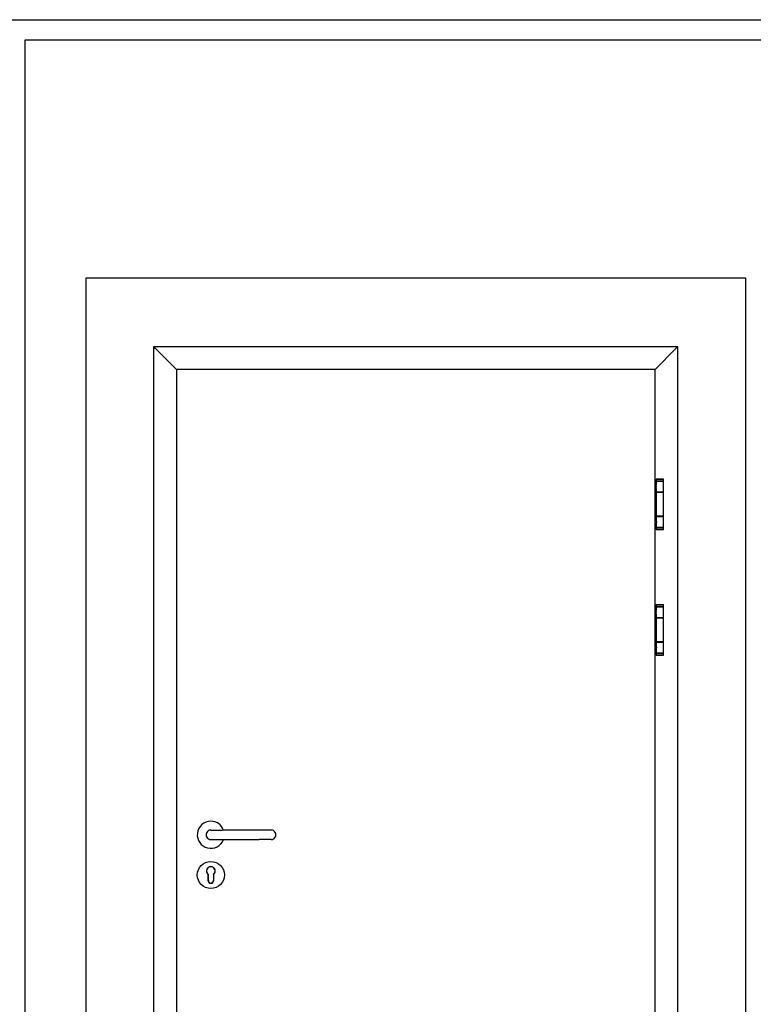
# Model space of a CAD drawing. Header units: millimetres. Extents: x -8500 to 4200, y 0 to 5940.
# Tile 284 of 290: x 29 to 1490, y 3980 to 5940. Entities that reach past the tile are written whole.
import ezdxf

# ---------------------------------------------------------------- set-up
doc = ezdxf.new("R2010")
doc.units = ezdxf.units.MM
doc.layers.add('152', color=250, linetype='Continuous')
doc.layers.add('256', color=250, linetype='Continuous')

msp = doc.modelspace()

# ---------------------------------------------------------------- linework, layer by layer
at = {"layer": '152', "linetype": 'Continuous', "lineweight": -3}
for p, q in [((161.36, 3206.05), (161.36, 5426.05)), ((161.36, 5426.05), (1474.36, 5426.05)), ((1474.36, 5426.05), (1474.36, 3206.05)), ((295.86, 5289.05), (298.94, 5285.97)), ((295.86, 5289.05), (298.94, 5285.97)), ((295.86, 5289.05), (295.86, 3206.05)), ((295.86, 5289.05), (295.86, 3206.05)), ((1339.86, 5289.05), (295.86, 5289.05)), ((295.86, 5289.05), (298.94, 5285.97)), ((298.94, 5285.97), (341.86, 5243.05)), ((298.94, 5285.97), (341.86, 5243.05)), ((298.94, 5285.97), (341.86, 5243.05)), ((1336.78, 5285.97), (1293.86, 5243.05)), ((1336.78, 5285.97), (1293.86, 5243.05)), ((1339.86, 5289.05), (1336.78, 5285.97)), ((1339.86, 5289.05), (1336.78, 5285.97)), ((1339.86, 3206.05), (1339.86, 5289.05)), ((1293.86, 5243.8), (341.86, 5243.8)), ((341.86, 3215.8), (341.86, 5243.8)), ((1293.86, 5243.8), (1293.86, 3215.8)), ((1296.66, 5025.8), (1296.56, 5025.7)), ((1311.56, 5025.7), (1296.56, 5025.7)), ((1296.56, 5025.7), (1296.56, 5021.9)), ((1296.56, 5021.9), (1311.56, 5021.9)), ((1296.56, 5021.9), (1296.66, 5021.8)), ((1296.66, 5021.8), (1296.56, 5021.7)), ((1296.56, 5021.7), (1311.4, 5021.7)), ((1296.56, 5021.7), (1296.56, 5014.47)), ((1296.66, 5025.8), (1311.46, 5025.8)), ((1311.3, 5021.8), (1296.66, 5021.8)), ((1311.46, 5021.8), (1311.3, 5021.8)), ((1311.4, 5021.7), (1311.56, 5021.7)), ((1311.56, 5025.7), (1311.46, 5025.8)), ((1311.46, 5021.8), (1311.56, 5021.9)), ((1311.56, 5021.7), (1311.46, 5021.8)), ((1311.56, 5021.9), (1311.56, 5025.7)), ((1311.56, 4999.9), (1311.56, 5021.7)), ((1296.56, 5014.8), (1293.86, 5014.8)), ((1296.56, 5014.8), (1293.86, 5014.8)), ((1293.86, 5006.8), (1296.56, 5006.8)), ((1293.86, 5006.8), (1296.56, 5006.8)), ((1296.56, 5007.15), (1296.56, 4999.9)), ((1311.4, 4999.9), (1296.56, 4999.9)), ((1296.56, 4999.9), (1296.66, 4999.8)), ((1311.56, 4999.3), (1296.56, 4999.3)), ((1296.56, 4999.3), (1296.56, 4951.8)), ((1296.66, 4999.8), (1311.3, 4999.8)), ((1297.31, 4999.8), (1297.31, 4999.3)), ((1310.81, 4999.3), (1310.81, 4999.8)), ((1311.3, 4999.8), (1311.46, 4999.8)), ((1311.56, 4999.9), (1311.4, 4999.9)), ((1311.46, 4999.8), (1311.56, 4999.9)), ((1311.56, 4951.8), (1311.56, 4999.3)), ((1296.56, 4944.3), (1293.86, 4944.3)), ((1311.56, 4951.8), (1296.56, 4951.8)), ((1296.66, 4951.3), (1296.56, 4951.2)), ((1311.56, 4951.2), (1296.56, 4951.2)), ((1296.56, 4951.2), (1296.56, 4943.98)), ((1296.66, 4951.3), (1311.46, 4951.3)), ((1297.31, 4951.8), (1297.31, 4951.3)), ((1310.81, 4951.3), (1310.81, 4951.8)), ((1311.56, 4951.2), (1311.46, 4951.3)), ((1311.56, 4929.4), (1311.56, 4951.2)), ((1293.86, 4936.3), (1296.56, 4936.3)), ((1296.56, 4936.67), (1296.56, 4929.4)), ((1296.56, 4929.4), (1311.56, 4929.4)), ((1296.56, 4929.4), (1296.66, 4929.3)), ((1296.66, 4929.3), (1296.56, 4929.2)), ((1311.56, 4929.2), (1296.56, 4929.2)), ((1296.56, 4929.2), (1296.56, 4925.4)), ((1296.56, 4925.4), (1311.56, 4925.4)), ((1296.56, 4925.4), (1296.66, 4925.3)), ((1311.46, 4929.3), (1296.66, 4929.3)), ((1311.46, 4925.3), (1296.66, 4925.3)), ((1311.46, 4929.3), (1311.56, 4929.4)), ((1311.56, 4929.2), (1311.46, 4929.3)), ((1311.46, 4925.3), (1311.56, 4925.4)), ((1311.56, 4925.4), (1311.56, 4929.2)), ((1296.56, 4764.8), (1293.86, 4764.8)), ((1296.56, 4764.8), (1293.86, 4764.8)), ((1296.66, 4775.8), (1296.56, 4775.7)), ((1296.56, 4775.7), (1296.56, 4771.9)), ((1311.56, 4775.7), (1296.56, 4775.7)), ((1296.56, 4771.9), (1296.66, 4771.8)), ((1296.56, 4771.9), (1311.56, 4771.9)), ((1296.66, 4771.8), (1296.56, 4771.7)), ((1296.56, 4771.7), (1296.56, 4764.47)), ((1296.56, 4771.7), (1311.4, 4771.7)), ((1296.66, 4775.8), (1311.46, 4775.8)), ((1311.3, 4771.8), (1296.66, 4771.8)), ((1311.46, 4771.8), (1311.3, 4771.8)), ((1311.4, 4771.7), (1311.56, 4771.7)), ((1311.56, 4775.7), (1311.46, 4775.8)), ((1311.46, 4771.8), (1311.56, 4771.9)), ((1311.56, 4771.7), (1311.46, 4771.8)), ((1311.56, 4771.9), (1311.56, 4775.7)), ((1311.56, 4749.9), (1311.56, 4771.7)), ((1293.86, 4756.8), (1296.56, 4756.8)), ((1293.86, 4756.8), (1296.56, 4756.8)), ((1296.56, 4757.15), (1296.56, 4749.9)), ((1296.56, 4749.9), (1296.66, 4749.8)), ((1311.4, 4749.9), (1296.56, 4749.9)), ((1311.56, 4749.3), (1296.56, 4749.3)), ((1296.56, 4749.3), (1296.56, 4701.8)), ((1296.66, 4749.8), (1311.3, 4749.8)), ((1297.31, 4749.8), (1297.31, 4749.3)), ((1310.81, 4749.3), (1310.81, 4749.8)), ((1311.3, 4749.8), (1311.46, 4749.8)), ((1311.56, 4749.9), (1311.4, 4749.9)), ((1311.46, 4749.8), (1311.56, 4749.9)), ((1311.56, 4701.8), (1311.56, 4749.3)), ((1296.56, 4694.3), (1293.86, 4694.3)), ((1293.86, 4686.3), (1296.56, 4686.3)), ((1311.56, 4701.8), (1296.56, 4701.8)), ((1296.66, 4701.3), (1296.56, 4701.2)), ((1296.56, 4701.2), (1296.56, 4693.98)), ((1311.56, 4701.2), (1296.56, 4701.2)), ((1296.56, 4686.67), (1296.56, 4679.4)), ((1296.66, 4701.3), (1311.46, 4701.3)), ((1297.31, 4701.8), (1297.31, 4701.3)), ((1310.81, 4701.3), (1310.81, 4701.8)), ((1311.56, 4701.2), (1311.46, 4701.3)), ((1311.56, 4679.4), (1311.56, 4701.2)), ((1296.56, 4679.4), (1296.66, 4679.3)), ((1296.56, 4679.4), (1311.56, 4679.4)), ((1296.66, 4679.3), (1296.56, 4679.2)), ((1296.56, 4679.2), (1296.56, 4675.4)), ((1311.56, 4679.2), (1296.56, 4679.2)), ((1296.56, 4675.4), (1296.66, 4675.3)), ((1296.56, 4675.4), (1311.56, 4675.4)), ((1311.46, 4679.3), (1296.66, 4679.3)), ((1311.46, 4675.3), (1296.66, 4675.3)), ((1311.46, 4679.3), (1311.56, 4679.4)), ((1311.56, 4679.2), (1311.46, 4679.3)), ((1311.46, 4675.3), (1311.56, 4675.4)), ((1311.56, 4675.4), (1311.56, 4679.2)), ((409.86, 4327.3), (433.36, 4327.3)), ((506.36, 4327.3), (433.36, 4327.3)), ((529.86, 4327.3), (506.36, 4327.3)), ((409.86, 4308.3), (433.36, 4308.3)), ((433.36, 4308.3), (506.36, 4308.3)), ((529.86, 4308.3), (506.36, 4308.3)), ((404.61, 4226.3), (404.61, 4238.8)), ((404.86, 4226.8), (404.86, 4238.93)), ((404.86, 4226.8), (404.86, 4238.93)), ((414.86, 4238.93), (414.86, 4226.8)), ((414.86, 4238.93), (414.86, 4226.8)), ((415.11, 4238.8), (415.11, 4226.3))]:
    msp.add_line(p, q, dxfattribs=at)
msp.add_circle((409.86, 4237.8), 27, dxfattribs=at)
for centre, radius, start, end in [((409.86, 4317.8), 27, 90, 339.39563), ((409.86, 4317.8), 27, 20.59877, 90), ((409.86, 4317.8), 9.5, 89.99997, 270.00003), ((529.86, 4317.8), 9.5, 269.99997, 90.00003), ((409.86, 4245.8), 8.75, 306.8699, 233.1301), ((409.86, 4245.8), 8.5, 306.03188, 233.96812), ((409.86, 4245.8), 8.5, 306.03188, 233.96812), ((409.86, 4226.3), 5.25, 180, 0), ((409.86, 4226.8), 5, 180, 0), ((409.86, 4226.8), 5, 180, 0)]:
    msp.add_arc(centre, radius, start, end, dxfattribs=at)
for points, knots in [([(1296.58, 5006.94), (1296.58, 5006.95), (1296.58, 5006.96), (1296.57, 5006.99), (1296.57, 5007), (1296.57, 5007.02), (1296.57, 5007.05), (1296.56, 5007.09), (1296.56, 5007.16), (1296.57, 5007.22), (1296.58, 5007.34), (1296.59, 5007.41), (1296.6, 5007.52), (1296.61, 5007.56), (1296.62, 5007.63), (1296.63, 5007.67), (1296.65, 5007.8), (1296.66, 5007.88), (1296.7, 5008.06), (1296.72, 5008.16), (1296.75, 5008.31), (1296.76, 5008.36), (1296.77, 5008.44), (1296.78, 5008.46), (1296.79, 5008.51), (1296.79, 5008.54), (1296.81, 5008.67), (1296.83, 5008.78), (1296.87, 5009.01), (1296.89, 5009.13), (1296.93, 5009.37), (1296.94, 5009.49), (1296.96, 5009.65), (1296.96, 5009.68), (1296.97, 5009.74), (1296.98, 5009.84), (1296.99, 5009.94), (1297, 5010.13), (1297.02, 5010.39), (1297.03, 5010.66), (1297.03, 5010.86), (1297.03, 5010.92), (1297.02, 5011.02), (1297.02, 5011.06), (1297.02, 5011.12), (1297.02, 5011.16), (1297.01, 5011.32), (1297.01, 5011.45), (1296.99, 5011.71), (1296.97, 5011.84), (1296.95, 5012.03), (1296.94, 5012.09), (1296.93, 5012.19), (1296.93, 5012.22), (1296.92, 5012.28), (1296.91, 5012.31), (1296.89, 5012.46), (1296.87, 5012.58), (1296.84, 5012.81), (1296.82, 5012.92), (1296.79, 5013.08), (1296.78, 5013.13), (1296.76, 5013.23), (1296.75, 5013.29), (1296.72, 5013.43), (1296.7, 5013.53), (1296.67, 5013.71), (1296.65, 5013.8), (1296.63, 5013.92), (1296.62, 5013.98), (1296.61, 5014.04), (1296.6, 5014.08), (1296.6, 5014.09), (1296.59, 5014.19), (1296.58, 5014.25), (1296.57, 5014.38), (1296.56, 5014.43), (1296.56, 5014.53), (1296.57, 5014.58), (1296.58, 5014.64), (1296.58, 5014.65), (1296.58, 5014.67)], [0, 0, 0, 0, 0.0134775, 0.0134775, 0.0228122, 0.0228122, 0.0321468, 0.0508161, 0.0508161, 0.0881547, 0.0881547, 0.1254932, 0.1254932, 0.1441625, 0.1441625, 0.1628318, 0.1628318, 0.2001704, 0.2001704, 0.2375089, 0.2375089, 0.2561782, 0.2561782, 0.2655129, 0.2655129, 0.2748475, 0.2748475, 0.3121861, 0.3121861, 0.3495247, 0.3495247, 0.3868632, 0.3868632, 0.3961979, 0.3961979, 0.4055325, 0.4242018, 0.4242018, 0.4615404, 0.4988789, 0.4988789, 0.5175482, 0.5175482, 0.5268829, 0.5268829, 0.5362175, 0.5362175, 0.5735561, 0.5735561, 0.6108947, 0.6108947, 0.6295639, 0.6295639, 0.6388986, 0.6388986, 0.6482332, 0.6482332, 0.6855718, 0.6855718, 0.7229104, 0.7229104, 0.7415797, 0.7415797, 0.7602489, 0.7602489, 0.7975875, 0.7975875, 0.8349261, 0.8349261, 0.8535954, 0.86293, 0.86293, 0.8722647, 0.8722647, 0.9096032, 0.9096032, 0.9469418, 0.9469418, 0.9842804, 0.9842804, 1, 1, 1, 1]), ([(1296.56, 5007.12), (1296.56, 5007.14), (1296.56, 5007.16), (1296.57, 5007.19), (1296.57, 5007.22), (1296.57, 5007.23), (1296.57, 5007.31), (1296.58, 5007.38), (1296.6, 5007.52), (1296.61, 5007.59), (1296.64, 5007.75), (1296.66, 5007.84), (1296.68, 5007.95), (1296.68, 5007.97), (1296.69, 5008.02), (1296.7, 5008.09), (1296.72, 5008.16), (1296.75, 5008.31), (1296.77, 5008.41), (1296.8, 5008.62), (1296.82, 5008.73), (1296.85, 5008.9), (1296.86, 5008.95), (1296.88, 5009.04), (1296.88, 5009.07), (1296.89, 5009.13), (1296.9, 5009.16), (1296.92, 5009.31), (1296.95, 5009.55), (1296.98, 5009.81), (1297, 5010.06), (1297.01, 5010.19), (1297.02, 5010.36), (1297.02, 5010.39), (1297.02, 5010.46), (1297.02, 5010.56), (1297.03, 5010.66), (1297.03, 5010.86), (1297.02, 5011.13), (1297.01, 5011.39), (1297, 5011.55), (1297, 5011.59), (1296.99, 5011.65), (1296.99, 5011.69), (1296.98, 5011.78), (1296.97, 5011.85), (1296.95, 5012.04), (1296.94, 5012.16), (1296.9, 5012.4), (1296.88, 5012.52), (1296.86, 5012.67), (1296.85, 5012.7), (1296.84, 5012.75), (1296.83, 5012.84), (1296.82, 5012.92), (1296.79, 5013.08), (1296.77, 5013.19), (1296.73, 5013.39), (1296.71, 5013.49), (1296.69, 5013.6), (1296.68, 5013.62), (1296.67, 5013.67), (1296.67, 5013.69), (1296.66, 5013.76), (1296.65, 5013.8), (1296.63, 5013.93), (1296.61, 5014.01), (1296.59, 5014.15), (1296.58, 5014.22), (1296.57, 5014.35), (1296.56, 5014.41), (1296.56, 5014.47), (1296.56, 5014.48), (1296.56, 5014.48)], [0, 0, 0, 0, 0.0107559, 0.0212214, 0.0212214, 0.0316869, 0.0316869, 0.0735489, 0.0735489, 0.1154109, 0.1154109, 0.1572728, 0.1572728, 0.1677383, 0.1677383, 0.1782038, 0.1991348, 0.1991348, 0.2409968, 0.2409968, 0.2828588, 0.2828588, 0.3037898, 0.3037898, 0.3142553, 0.3142553, 0.3247208, 0.3247208, 0.3665827, 0.4084447, 0.4084447, 0.4503067, 0.4503067, 0.4607722, 0.4607722, 0.4712377, 0.4921687, 0.4921687, 0.5340306, 0.5758926, 0.5758926, 0.5863581, 0.5863581, 0.5968236, 0.5968236, 0.6177546, 0.6177546, 0.6596166, 0.6596166, 0.7014785, 0.7014785, 0.711944, 0.711944, 0.7224095, 0.7433405, 0.7433405, 0.7852025, 0.7852025, 0.8270645, 0.8270645, 0.83753, 0.83753, 0.8479955, 0.8479955, 0.8689265, 0.8689265, 0.9107884, 0.9107884, 0.9526504, 0.9526504, 0.9945124, 0.9945124, 1, 1, 1, 1]), ([(1296.56, 4943.98), (1296.56, 4943.98), (1296.56, 4943.98), (1296.56, 4943.96), (1296.56, 4943.92), (1296.57, 4943.88), (1296.57, 4943.79), (1296.58, 4943.72), (1296.6, 4943.58), (1296.61, 4943.5), (1296.63, 4943.4), (1296.63, 4943.38), (1296.64, 4943.34), (1296.65, 4943.32), (1296.66, 4943.26), (1296.67, 4943.21), (1296.69, 4943.08), (1296.71, 4942.99), (1296.75, 4942.79), (1296.77, 4942.69), (1296.8, 4942.53), (1296.81, 4942.45), (1296.83, 4942.37), (1296.83, 4942.31), (1296.84, 4942.28), (1296.86, 4942.14), (1296.88, 4942.03), (1296.92, 4941.79), (1296.93, 4941.67), (1296.96, 4941.42), (1296.98, 4941.29), (1296.99, 4941.1), (1297, 4941.03), (1297.01, 4940.9), (1297.01, 4940.84), (1297.02, 4940.64), (1297.03, 4940.37), (1297.03, 4940.11), (1297.02, 4939.91), (1297.02, 4939.84), (1297.01, 4939.74), (1297.01, 4939.71), (1297, 4939.64), (1297, 4939.61), (1296.99, 4939.45), (1296.98, 4939.32), (1296.95, 4939.06), (1296.94, 4938.94), (1296.91, 4938.76), (1296.9, 4938.7), (1296.89, 4938.61), (1296.88, 4938.58), (1296.87, 4938.52), (1296.87, 4938.49), (1296.85, 4938.35), (1296.83, 4938.23), (1296.79, 4938.02), (1296.77, 4937.91), (1296.74, 4937.76), (1296.73, 4937.71), (1296.71, 4937.64), (1296.71, 4937.62), (1296.7, 4937.57), (1296.7, 4937.55), (1296.67, 4937.43), (1296.66, 4937.34), (1296.63, 4937.18), (1296.61, 4937.1), (1296.59, 4936.95), (1296.58, 4936.88), (1296.57, 4936.78), (1296.57, 4936.75), (1296.57, 4936.69), (1296.56, 4936.67), (1296.56, 4936.63), (1296.56, 4936.63), (1296.56, 4936.62)], [0, 0, 0, 0, 0.0027193, 0.0027193, 0.0131717, 0.0340765, 0.0340765, 0.0758861, 0.0758861, 0.1176957, 0.1176957, 0.1281481, 0.1281481, 0.1386005, 0.1386005, 0.1595054, 0.1595054, 0.201315, 0.201315, 0.2431246, 0.2431246, 0.2640294, 0.2744818, 0.2744818, 0.2849342, 0.2849342, 0.3267438, 0.3267438, 0.3685534, 0.3685534, 0.4103631, 0.4103631, 0.4312679, 0.4312679, 0.4521727, 0.4521727, 0.4939823, 0.5357919, 0.5357919, 0.5566967, 0.5566967, 0.5671491, 0.5671491, 0.5776015, 0.5776015, 0.6194111, 0.6194111, 0.6612207, 0.6612207, 0.6821256, 0.6821256, 0.692578, 0.692578, 0.7030304, 0.7030304, 0.74484, 0.74484, 0.7866496, 0.7866496, 0.8075544, 0.8075544, 0.8180068, 0.8180068, 0.8284592, 0.8284592, 0.8702688, 0.8702688, 0.9120784, 0.9120784, 0.9538881, 0.9538881, 0.9747929, 0.9747929, 0.9956977, 0.9956977, 1, 1, 1, 1]), ([(1296.58, 4756.94), (1296.58, 4756.95), (1296.58, 4756.96), (1296.57, 4756.99), (1296.57, 4757), (1296.57, 4757.02), (1296.57, 4757.05), (1296.56, 4757.09), (1296.56, 4757.16), (1296.57, 4757.22), (1296.58, 4757.34), (1296.59, 4757.41), (1296.6, 4757.52), (1296.61, 4757.56), (1296.62, 4757.63), (1296.63, 4757.67), (1296.65, 4757.8), (1296.66, 4757.88), (1296.7, 4758.06), (1296.72, 4758.16), (1296.75, 4758.31), (1296.76, 4758.36), (1296.77, 4758.44), (1296.78, 4758.46), (1296.79, 4758.51), (1296.79, 4758.54), (1296.81, 4758.67), (1296.83, 4758.78), (1296.87, 4759.01), (1296.89, 4759.13), (1296.93, 4759.37), (1296.94, 4759.49), (1296.96, 4759.65), (1296.96, 4759.68), (1296.97, 4759.74), (1296.98, 4759.84), (1296.99, 4759.94), (1297, 4760.13), (1297.02, 4760.39), (1297.03, 4760.66), (1297.03, 4760.86), (1297.03, 4760.92), (1297.02, 4761.02), (1297.02, 4761.06), (1297.02, 4761.12), (1297.02, 4761.16), (1297.01, 4761.32), (1297.01, 4761.45), (1296.99, 4761.71), (1296.97, 4761.84), (1296.95, 4762.03), (1296.94, 4762.09), (1296.93, 4762.19), (1296.93, 4762.22), (1296.92, 4762.28), (1296.91, 4762.31), (1296.89, 4762.46), (1296.87, 4762.58), (1296.84, 4762.81), (1296.82, 4762.92), (1296.79, 4763.08), (1296.78, 4763.13), (1296.76, 4763.23), (1296.75, 4763.29), (1296.72, 4763.43), (1296.7, 4763.53), (1296.67, 4763.71), (1296.65, 4763.8), (1296.63, 4763.92), (1296.62, 4763.98), (1296.61, 4764.04), (1296.6, 4764.08), (1296.6, 4764.09), (1296.59, 4764.19), (1296.58, 4764.25), (1296.57, 4764.38), (1296.56, 4764.43), (1296.56, 4764.53), (1296.57, 4764.58), (1296.58, 4764.64), (1296.58, 4764.65), (1296.58, 4764.67)], [0, 0, 0, 0, 0.0134775, 0.0134775, 0.0228122, 0.0228122, 0.0321468, 0.0508161, 0.0508161, 0.0881547, 0.0881547, 0.1254932, 0.1254932, 0.1441625, 0.1441625, 0.1628318, 0.1628318, 0.2001704, 0.2001704, 0.2375089, 0.2375089, 0.2561782, 0.2561782, 0.2655129, 0.2655129, 0.2748475, 0.2748475, 0.3121861, 0.3121861, 0.3495247, 0.3495247, 0.3868632, 0.3868632, 0.3961979, 0.3961979, 0.4055325, 0.4242018, 0.4242018, 0.4615404, 0.4988789, 0.4988789, 0.5175482, 0.5175482, 0.5268829, 0.5268829, 0.5362175, 0.5362175, 0.5735561, 0.5735561, 0.6108947, 0.6108947, 0.6295639, 0.6295639, 0.6388986, 0.6388986, 0.6482332, 0.6482332, 0.6855718, 0.6855718, 0.7229104, 0.7229104, 0.7415797, 0.7415797, 0.7602489, 0.7602489, 0.7975875, 0.7975875, 0.8349261, 0.8349261, 0.8535954, 0.86293, 0.86293, 0.8722647, 0.8722647, 0.9096032, 0.9096032, 0.9469418, 0.9469418, 0.9842804, 0.9842804, 1, 1, 1, 1]), ([(1296.56, 4757.12), (1296.56, 4757.14), (1296.56, 4757.16), (1296.57, 4757.19), (1296.57, 4757.22), (1296.57, 4757.23), (1296.57, 4757.31), (1296.58, 4757.38), (1296.6, 4757.52), (1296.61, 4757.59), (1296.64, 4757.75), (1296.66, 4757.84), (1296.68, 4757.95), (1296.68, 4757.97), (1296.69, 4758.02), (1296.7, 4758.09), (1296.72, 4758.16), (1296.75, 4758.31), (1296.77, 4758.41), (1296.8, 4758.62), (1296.82, 4758.73), (1296.85, 4758.9), (1296.86, 4758.95), (1296.88, 4759.04), (1296.88, 4759.07), (1296.89, 4759.13), (1296.9, 4759.16), (1296.92, 4759.31), (1296.95, 4759.55), (1296.98, 4759.81), (1297, 4760.06), (1297.01, 4760.19), (1297.02, 4760.36), (1297.02, 4760.39), (1297.02, 4760.46), (1297.02, 4760.56), (1297.03, 4760.66), (1297.03, 4760.86), (1297.02, 4761.13), (1297.01, 4761.39), (1297, 4761.55), (1297, 4761.59), (1296.99, 4761.65), (1296.99, 4761.69), (1296.98, 4761.78), (1296.97, 4761.85), (1296.95, 4762.04), (1296.94, 4762.16), (1296.9, 4762.4), (1296.88, 4762.52), (1296.86, 4762.67), (1296.85, 4762.7), (1296.84, 4762.75), (1296.83, 4762.84), (1296.82, 4762.92), (1296.79, 4763.08), (1296.77, 4763.19), (1296.73, 4763.39), (1296.71, 4763.49), (1296.69, 4763.6), (1296.68, 4763.62), (1296.67, 4763.67), (1296.67, 4763.69), (1296.66, 4763.76), (1296.65, 4763.8), (1296.63, 4763.93), (1296.61, 4764.01), (1296.59, 4764.15), (1296.58, 4764.22), (1296.57, 4764.35), (1296.56, 4764.41), (1296.56, 4764.47), (1296.56, 4764.48), (1296.56, 4764.48)], [0, 0, 0, 0, 0.0107559, 0.0212214, 0.0212214, 0.0316869, 0.0316869, 0.0735489, 0.0735489, 0.1154109, 0.1154109, 0.1572729, 0.1572729, 0.1677383, 0.1677383, 0.1782038, 0.1991348, 0.1991348, 0.2409968, 0.2409968, 0.2828588, 0.2828588, 0.3037898, 0.3037898, 0.3142553, 0.3142553, 0.3247208, 0.3247208, 0.3665827, 0.4084447, 0.4084447, 0.4503067, 0.4503067, 0.4607722, 0.4607722, 0.4712377, 0.4921687, 0.4921687, 0.5340306, 0.5758926, 0.5758926, 0.5863581, 0.5863581, 0.5968236, 0.5968236, 0.6177546, 0.6177546, 0.6596166, 0.6596166, 0.7014785, 0.7014785, 0.711944, 0.711944, 0.7224095, 0.7433405, 0.7433405, 0.7852025, 0.7852025, 0.8270645, 0.8270645, 0.83753, 0.83753, 0.8479955, 0.8479955, 0.8689265, 0.8689265, 0.9107884, 0.9107884, 0.9526504, 0.9526504, 0.9945124, 0.9945124, 1, 1, 1, 1]), ([(1296.56, 4693.98), (1296.56, 4693.98), (1296.56, 4693.98), (1296.56, 4693.96), (1296.56, 4693.92), (1296.57, 4693.88), (1296.57, 4693.79), (1296.58, 4693.72), (1296.6, 4693.58), (1296.61, 4693.5), (1296.63, 4693.4), (1296.63, 4693.38), (1296.64, 4693.34), (1296.65, 4693.32), (1296.66, 4693.26), (1296.67, 4693.21), (1296.69, 4693.08), (1296.71, 4692.99), (1296.75, 4692.79), (1296.77, 4692.69), (1296.8, 4692.53), (1296.81, 4692.45), (1296.83, 4692.37), (1296.83, 4692.31), (1296.84, 4692.28), (1296.86, 4692.14), (1296.88, 4692.03), (1296.92, 4691.79), (1296.93, 4691.67), (1296.96, 4691.42), (1296.98, 4691.29), (1296.99, 4691.1), (1297, 4691.03), (1297.01, 4690.9), (1297.01, 4690.84), (1297.02, 4690.64), (1297.03, 4690.37), (1297.03, 4690.11), (1297.02, 4689.91), (1297.02, 4689.84), (1297.01, 4689.74), (1297.01, 4689.71), (1297, 4689.64), (1297, 4689.61), (1296.99, 4689.45), (1296.98, 4689.32), (1296.95, 4689.06), (1296.94, 4688.94), (1296.91, 4688.76), (1296.9, 4688.7), (1296.89, 4688.61), (1296.88, 4688.58), (1296.87, 4688.52), (1296.87, 4688.49), (1296.85, 4688.35), (1296.83, 4688.23), (1296.79, 4688.02), (1296.77, 4687.91), (1296.74, 4687.76), (1296.73, 4687.71), (1296.71, 4687.64), (1296.71, 4687.62), (1296.7, 4687.57), (1296.7, 4687.55), (1296.67, 4687.43), (1296.66, 4687.34), (1296.63, 4687.18), (1296.61, 4687.1), (1296.59, 4686.95), (1296.58, 4686.88), (1296.57, 4686.78), (1296.57, 4686.75), (1296.57, 4686.69), (1296.56, 4686.67), (1296.56, 4686.63), (1296.56, 4686.63), (1296.56, 4686.62)], [0, 0, 0, 0, 0.0027193, 0.0027193, 0.0131717, 0.0340765, 0.0340765, 0.0758861, 0.0758861, 0.1176957, 0.1176957, 0.1281481, 0.1281481, 0.1386005, 0.1386005, 0.1595054, 0.1595054, 0.201315, 0.201315, 0.2431246, 0.2431246, 0.2640294, 0.2744818, 0.2744818, 0.2849342, 0.2849342, 0.3267438, 0.3267438, 0.3685534, 0.3685534, 0.4103631, 0.4103631, 0.4312679, 0.4312679, 0.4521727, 0.4521727, 0.4939823, 0.5357919, 0.5357919, 0.5566967, 0.5566967, 0.5671491, 0.5671491, 0.5776015, 0.5776015, 0.6194111, 0.6194111, 0.6612207, 0.6612207, 0.6821256, 0.6821256, 0.692578, 0.692578, 0.7030304, 0.7030304, 0.74484, 0.74484, 0.7866496, 0.7866496, 0.8075544, 0.8075544, 0.8180068, 0.8180068, 0.8284592, 0.8284592, 0.8702688, 0.8702688, 0.9120784, 0.9120784, 0.9538881, 0.9538881, 0.9747929, 0.9747929, 0.9956977, 0.9956977, 1, 1, 1, 1])]:
    msp.add_open_spline(points, degree=3, knots=knots, dxfattribs=at)
at = {"layer": '256', "linetype": 'Continuous', "lineweight": -3}
for p, q in [((0, 5940), (4200, 5940)), ((40, 40), (40, 5900)), ((40, 5900), (4160, 5900))]:
    msp.add_line(p, q, dxfattribs=at)

doc.saveas('drawing.dxf')
